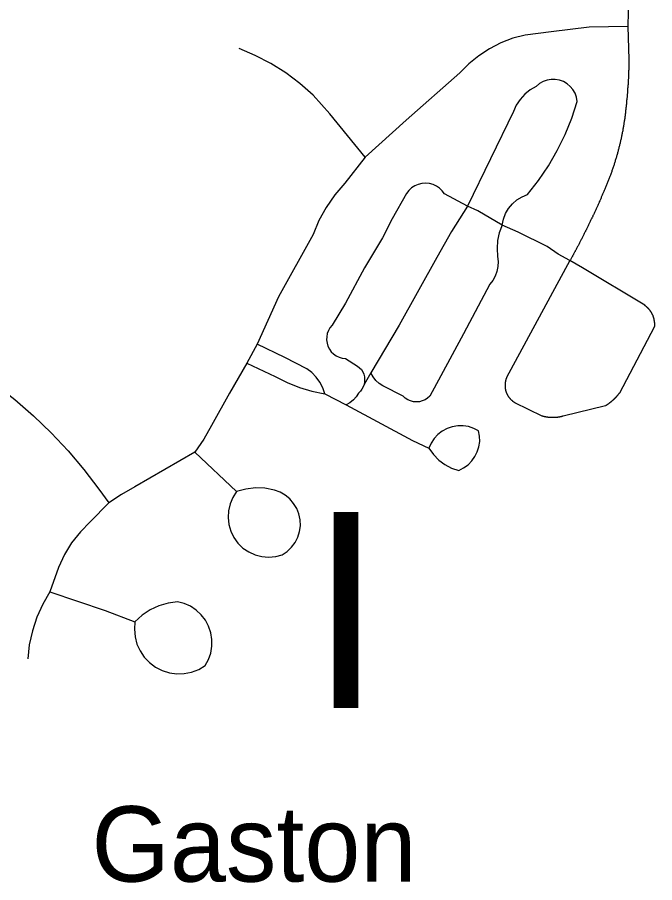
# Model space of a CAD drawing. Extents: x 1268485 to 1426702, y 514839 to 616766.
# Drawn here: x 1361028 to 1361721, y 560716 to 561658 of the extents above; entities that cross this region are included whole.
import ezdxf

# ---------------------------------------------------------------- set-up
doc = ezdxf.new("R2010")
doc.units = 0
doc.layers.add('Old_Level_22', color=7, linetype='Continuous')
doc.layers.add('Old_Level_35', color=7, linetype='Continuous')

msp = doc.modelspace()

# ---------------------------------------------------------------- linework, layer by layer
at = {"layer": 'Old_Level_35'}
for p, q in [((1361692.036, 561647.961), (1361693.164, 561611.872)), ((1361628.982, 561393.081), (1361559.982, 561265.744)), ((1361683.219, 561249.288), (1361721.153, 561321.005)), ((1361288.596, 561302.141), (1361277.421, 561281.481)), ((1361412.345, 561270.819), (1361404.963, 561258.208)), ((1361362.415, 561248.058), (1361385.483, 561236.062)), ((1361568.8, 561238.83), (1361598.532, 561224.169)), ((1361621.498, 561224.016), (1361667.635, 561235.294))]:
    msp.add_line(p, q, dxfattribs=at)
for points in [[(1361697.47, 561863.932), (1361696.752, 561785.756), (1361692.241, 561663.853), (1361692.036, 561647.961)], [(1361692.036, 561647.961), (1361649.795, 561647.038), (1361608.58, 561641.963), (1361580.283, 561638.477), (1361566.852, 561634.94), (1361553.728, 561629.916), (1361541.425, 561623.611), (1361529.737, 561616.024), (1361518.869, 561607.207), (1361509.13, 561597.313), (1361450.792, 561545.793), (1361406.091, 561505.501)], [(1361406.091, 561505.501), (1361367.541, 561552.663), (1361349.496, 561573.27), (1361335.143, 561585.933), (1361319.764, 561597.364), (1361303.462, 561607.566), (1361286.545, 561616.434), (1361268.911, 561623.867)], [(1361693.164, 561611.872), (1361693.164, 561611.359), (1361693.164, 561610.949), (1361693.164, 561610.436), (1361693.164, 561609.924), (1361693.164, 561609.514), (1361693.164, 561609.001), (1361693.164, 561608.489), (1361693.164, 561607.976), (1361693.164, 561607.566), (1361693.164, 561607.053), (1361693.164, 561606.541), (1361693.164, 561606.13), (1361693.164, 561605.618), (1361693.164, 561605.105), (1361692.959, 561604.643), (1361692.959, 561604.182), (1361692.959, 561603.67), (1361692.959, 561603.208), (1361692.959, 561602.695), (1361692.959, 561602.234), (1361692.959, 561601.773), (1361692.959, 561601.26), (1361692.959, 561600.799), (1361692.959, 561600.337), (1361692.856, 561599.825), (1361692.856, 561599.312), (1361692.856, 561598.851), (1361692.856, 561598.389), (1361692.856, 561597.877), (1361692.856, 561597.416), (1361692.856, 561596.954), (1361692.856, 561596.441), (1361692.754, 561595.929), (1361692.754, 561595.519), (1361692.754, 561595.006), (1361692.754, 561594.493), (1361692.754, 561594.083), (1361692.754, 561593.571), (1361692.651, 561593.058), (1361692.651, 561592.545), (1361692.651, 561592.135), (1361692.651, 561591.623), (1361692.651, 561591.11), (1361692.651, 561590.7), (1361692.549, 561590.187), (1361692.549, 561589.675), (1361692.549, 561589.264), (1361692.549, 561588.752), (1361692.549, 561588.239), (1361692.344, 561587.727), (1361692.344, 561587.316), (1361692.344, 561586.804), (1361692.344, 561586.291), (1361692.241, 561585.881), (1361692.241, 561585.368), (1361692.241, 561584.856), (1361692.241, 561584.395), (1361692.138, 561583.933), (1361692.138, 561583.42), (1361692.138, 561582.96), (1361692.138, 561582.498), (1361692.036, 561581.985), (1361692.036, 561581.524), (1361692.036, 561581.062), (1361691.831, 561580.55), (1361691.831, 561580.089), (1361691.831, 561579.576), (1361691.831, 561579.114), (1361691.728, 561578.602), (1361691.728, 561578.141), (1361691.728, 561577.679), (1361691.626, 561577.166), (1361691.626, 561576.705), (1361691.626, 561576.244), (1361691.523, 561575.731), (1361691.523, 561575.27), (1361691.523, 561574.757), (1361691.421, 561574.296), (1361691.421, 561573.835), (1361691.421, 561573.322), (1361691.216, 561572.86), (1361691.216, 561572.399), (1361691.216, 561571.887), (1361691.113, 561571.425), (1361691.113, 561570.964), (1361691.113, 561570.451), (1361691.011, 561569.99), (1361691.011, 561569.477), (1361690.908, 561569.016), (1361690.908, 561568.554), (1361690.908, 561568.042), (1361690.703, 561567.581), (1361690.703, 561567.068), (1361690.601, 561566.606), (1361690.601, 561566.145), (1361690.601, 561565.633), (1361690.498, 561565.171), (1361690.498, 561564.71), (1361690.396, 561564.197)], [(1361555.369, 561431.682), (1361556.702, 561438.039), (1361558.957, 561444.19), (1361562.238, 561449.829), (1361566.544, 561454.853), (1361571.363, 561459.211), (1361576.899, 561462.645), (1361582.846, 561465.105), (1361594.739, 561480.331), (1361605.607, 561496.273), (1361615.244, 561512.934), (1361623.754, 561530.209), (1361631.033, 561548.049), (1361636.979, 561566.35), (1361636.159, 561570.861), (1361634.519, 561575.168), (1361632.263, 561579.114), (1361629.393, 561582.6), (1361625.907, 561585.523), (1361621.908, 561587.829), (1361617.602, 561589.367), (1361613.091, 561590.187), (1361608.58, 561590.187), (1361604.171, 561589.367), (1361599.763, 561587.881), (1361595.867, 561585.625), (1361592.381, 561582.703), (1361585.716, 561578.858), (1361579.872, 561574.04), (1361574.849, 561568.452), (1361570.645, 561562.147), (1361567.467, 561555.226), (1361517.639, 561452.239)], [(1361690.396, 561564.197), (1361690.396, 561563.275), (1361690.293, 561562.249), (1361690.088, 561561.327), (1361690.088, 561560.301), (1361689.985, 561559.379), (1361689.883, 561558.353), (1361689.78, 561557.431), (1361689.575, 561556.456), (1361689.473, 561555.483), (1361689.473, 561554.508), (1361689.37, 561553.483), (1361689.268, 561552.56), (1361689.165, 561551.587), (1361688.96, 561550.612), (1361688.858, 561549.639), (1361688.755, 561548.664), (1361688.653, 561547.691), (1361688.345, 561546.768), (1361688.243, 561545.793), (1361688.14, 561544.82), (1361688.037, 561543.897), (1361687.832, 561542.872), (1361687.73, 561541.949), (1361687.525, 561540.924), (1361687.422, 561540.001), (1361687.217, 561539.078), (1361687.012, 561538.053), (1361686.91, 561537.13), (1361686.705, 561536.105), (1361686.5, 561535.182), (1361686.397, 561534.26), (1361686.089, 561533.234), (1361685.987, 561532.312), (1361685.782, 561531.389), (1361685.577, 561530.364), (1361685.372, 561529.441), (1361685.269, 561528.518), (1361684.962, 561527.493), (1361684.859, 561526.57), (1361684.654, 561525.647), (1361684.347, 561524.673), (1361684.141, 561523.699), (1361684.039, 561522.725), (1361683.731, 561521.802), (1361683.526, 561520.88), (1361683.219, 561519.854), (1361683.116, 561518.932), (1361682.911, 561518.009), (1361682.604, 561517.086), (1361682.399, 561516.113), (1361682.091, 561515.19), (1361681.886, 561514.165), (1361681.578, 561513.242), (1361681.373, 561512.319), (1361681.168, 561511.396), (1361680.861, 561510.422), (1361680.656, 561509.499), (1361680.348, 561508.576), (1361680.143, 561507.603), (1361679.835, 561506.68), (1361679.528, 561505.757), (1361679.22, 561504.835), (1361679.015, 561503.86), (1361678.708, 561502.938), (1361678.4, 561502.015), (1361678.092, 561501.041), (1361677.887, 561500.118), (1361677.477, 561499.196), (1361677.272, 561498.273), (1361676.965, 561497.401), (1361676.657, 561496.428), (1361676.349, 561495.505), (1361676.042, 561494.582), (1361675.734, 561493.608), (1361675.427, 561492.685), (1361675.119, 561491.814), (1361674.709, 561490.891), (1361674.504, 561489.917), (1361674.094, 561488.994), (1361673.786, 561488.123), (1361673.479, 561487.2), (1361673.171, 561486.226), (1361672.761, 561485.355), (1361672.453, 561484.432), (1361672.146, 561483.509), (1361671.736, 561482.637), (1361671.326, 561481.664), (1361671.018, 561480.792), (1361670.608, 561479.869), (1361670.403, 561478.998), (1361669.993, 561478.075), (1361669.583, 561477.203), (1361669.275, 561476.23), (1361668.865, 561475.358), (1361668.455, 561474.435), (1361668.147, 561473.564), (1361667.737, 561472.692), (1361667.327, 561471.77), (1361667.02, 561470.899)], [(1361406.091, 561505.501), (1361383.843, 561477.203), (1361373.077, 561464.644), (1361363.85, 561451.009), (1361355.853, 561436.552), (1361349.496, 561421.378), (1361311.767, 561353.609), (1361288.596, 561302.141)], [(1361517.639, 561452.239), (1361492.418, 561465.567), (1361489.957, 561468.899), (1361486.984, 561471.77), (1361483.601, 561474.077), (1361480.012, 561475.768), (1361476.014, 561476.896), (1361471.913, 561477.255), (1361467.914, 561476.948), (1361463.916, 561476.025), (1361460.122, 561474.384), (1361456.636, 561472.129), (1361453.663, 561469.309), (1361451.1, 561466.08), (1361435.413, 561438.449), (1361424.956, 561417.943), (1361405.271, 561385.392), (1361384.663, 561346.74), (1361370.104, 561322.697), (1361367.849, 561319.98), (1361366.106, 561317.007), (1361364.875, 561313.674), (1361364.26, 561310.24), (1361364.158, 561306.754), (1361364.67, 561303.319), (1361365.593, 561299.936), (1361367.233, 561296.809), (1361369.284, 561293.989), (1361371.745, 561291.581), (1361374.615, 561289.581), (1361377.896, 561288.043), (1361381.28, 561287.069), (1361384.663, 561286.71), (1361397.889, 561278.355), (1361400.144, 561276.56), (1361401.99, 561274.459), (1361403.528, 561272.049), (1361404.655, 561269.435), (1361405.373, 561266.667), (1361405.578, 561263.796), (1361405.476, 561260.976), (1361404.963, 561258.208)], [(1361667.02, 561470.899), (1361666.61, 561470.078), (1361666.199, 561469.258), (1361665.892, 561468.438), (1361665.584, 561467.618), (1361665.277, 561466.798), (1361664.867, 561465.977), (1361664.456, 561465.26), (1361664.251, 561464.439), (1361663.841, 561463.619), (1361663.534, 561462.799), (1361663.124, 561461.979), (1361662.919, 561461.209), (1361662.508, 561460.441), (1361662.098, 561459.621), (1361661.791, 561458.8), (1361661.381, 561457.98), (1361660.971, 561457.211), (1361660.766, 561456.442), (1361660.355, 561455.622), (1361660.048, 561454.802), (1361659.638, 561453.982), (1361659.228, 561453.212), (1361658.92, 561452.444), (1361658.51, 561451.624), (1361658.202, 561450.803), (1361657.895, 561449.983), (1361657.485, 561449.266), (1361657.075, 561448.445), (1361656.767, 561447.625), (1361656.357, 561446.856), (1361656.049, 561446.087), (1361655.639, 561445.267), (1361655.229, 561444.447), (1361654.922, 561443.677), (1361654.511, 561442.857), (1361654.101, 561442.089), (1361653.794, 561441.319), (1361653.384, 561440.499), (1361652.974, 561439.679), (1361652.666, 561438.961), (1361652.256, 561438.141), (1361651.846, 561437.321), (1361651.538, 561436.552), (1361651.128, 561435.732), (1361650.718, 561435.014), (1361650.41, 561434.194), (1361650, 561433.374), (1361649.59, 561432.605), (1361649.283, 561431.836), (1361648.873, 561431.067), (1361648.462, 561430.247), (1361648.155, 561429.426), (1361647.745, 561428.709), (1361647.335, 561427.888), (1361647.027, 561427.12), (1361646.514, 561426.3), (1361646.104, 561425.582), (1361645.797, 561424.762), (1361645.387, 561423.992), (1361644.977, 561423.172), (1361644.669, 561422.455), (1361644.259, 561421.634), (1361643.849, 561420.866), (1361643.336, 561420.046), (1361643.029, 561419.328), (1361642.618, 561418.508), (1361642.208, 561417.738), (1361641.901, 561416.918), (1361641.388, 561416.2), (1361640.978, 561415.38), (1361640.67, 561414.612), (1361640.26, 561413.792), (1361639.85, 561413.074), (1361639.338, 561412.305), (1361639.03, 561411.484), (1361638.62, 561410.767), (1361638.21, 561409.946), (1361637.8, 561409.178), (1361637.39, 561408.46), (1361636.979, 561407.64), (1361636.672, 561406.871), (1361636.159, 561406.102), (1361635.749, 561405.333), (1361635.339, 561404.564), (1361634.826, 561403.795), (1361634.519, 561403.026), (1361634.109, 561402.257), (1361633.596, 561401.488), (1361633.289, 561400.668), (1361632.878, 561399.951), (1361632.366, 561399.181), (1361631.956, 561398.361), (1361631.648, 561397.643), (1361631.135, 561396.875), (1361630.725, 561396.105), (1361630.213, 561395.337), (1361629.905, 561394.568), (1361629.495, 561393.799), (1361628.982, 561393.081)], [(1361517.639, 561452.239), (1361500.21, 561424.864), (1361484.216, 561396.515), (1361443, 561322.697), (1361412.345, 561270.819)], [(1361555.369, 561431.682), (1361528.917, 561447.113), (1361517.639, 561452.239)], [(1361555.369, 561431.682), (1361552.088, 561423.48), (1361550.242, 561414.919), (1361549.627, 561406.102), (1361550.242, 561397.387), (1361550.858, 561392.004), (1361550.653, 561386.622), (1361549.525, 561381.291), (1361547.577, 561376.318), (1361545.014, 561371.551), (1361541.733, 561367.296), (1361513.333, 561313.264), (1361488.522, 561267.794), (1361476.526, 561245.495), (1361473.963, 561243.393), (1361471.297, 561241.65), (1361468.222, 561240.368), (1361465.146, 561239.548), (1361461.865, 561239.292), (1361458.584, 561239.548), (1361455.508, 561240.368), (1361452.535, 561241.65), (1361449.767, 561243.393), (1361447.409, 561245.495), (1361425.366, 561256.824), (1361421.367, 561259.49), (1361417.779, 561262.771), (1361414.703, 561266.564), (1361412.345, 561270.819)], [(1361628.982, 561393.081), (1361616.269, 561400.001), (1361604.376, 561408.511), (1361572.593, 561423.942), (1361555.369, 561431.682)], [(1361710.388, 561344.432), (1361642.618, 561385.135), (1361628.982, 561393.081)], [(1361721.153, 561321.005), (1361721.153, 561321.261), (1361721.153, 561321.569), (1361721.256, 561321.826), (1361721.256, 561322.082), (1361721.256, 561322.389), (1361721.256, 561322.646), (1361721.256, 561322.851), (1361721.256, 561323.209), (1361721.256, 561323.414), (1361721.256, 561323.774), (1361721.256, 561323.979), (1361721.256, 561324.235), (1361721.256, 561324.542), (1361721.256, 561324.799), (1361721.256, 561325.107), (1361721.256, 561325.362), (1361721.153, 561325.619), (1361721.153, 561325.927), (1361721.153, 561326.183), (1361721.153, 561326.439), (1361721.153, 561326.747), (1361721.051, 561327.003), (1361721.051, 561327.26), (1361721.051, 561327.567), (1361720.846, 561327.823), (1361720.846, 561328.08), (1361720.846, 561328.387), (1361720.743, 561328.643), (1361720.743, 561328.9), (1361720.641, 561329.208), (1361720.641, 561329.463), (1361720.538, 561329.669), (1361720.538, 561329.925), (1361720.333, 561330.233), (1361720.231, 561330.489), (1361720.231, 561330.745), (1361720.128, 561331.001), (1361720.128, 561331.258), (1361720.026, 561331.566), (1361719.923, 561331.822), (1361719.923, 561332.078), (1361719.718, 561332.334), (1361719.615, 561332.539), (1361719.513, 561332.796), (1361719.41, 561333.052), (1361719.41, 561333.309), (1361719.205, 561333.565), (1361719.103, 561333.821), (1361719, 561334.077), (1361718.898, 561334.334), (1361718.795, 561334.539), (1361718.59, 561334.795), (1361718.488, 561335.052), (1361718.385, 561335.307), (1361718.283, 561335.564), (1361718.078, 561335.82), (1361717.975, 561336.077), (1361717.873, 561336.23), (1361717.77, 561336.487), (1361717.667, 561336.743), (1361717.462, 561337), (1361717.257, 561337.205), (1361717.155, 561337.46), (1361716.95, 561337.666), (1361716.847, 561337.871), (1361716.745, 561338.127), (1361716.54, 561338.332), (1361716.335, 561338.588), (1361716.232, 561338.793), (1361716.027, 561338.998), (1361715.925, 561339.203), (1361715.719, 561339.46), (1361715.514, 561339.614), (1361715.412, 561339.87), (1361715.207, 561340.075), (1361715.002, 561340.229), (1361714.899, 561340.485), (1361714.592, 561340.69), (1361714.489, 561340.896), (1361714.284, 561341.049), (1361714.079, 561341.254), (1361713.874, 561341.511), (1361713.771, 561341.664), (1361713.464, 561341.869), (1361713.259, 561342.074), (1361713.156, 561342.228), (1361712.849, 561342.433), (1361712.746, 561342.638), (1361712.541, 561342.741), (1361712.234, 561342.946), (1361712.131, 561343.151), (1361711.926, 561343.304), (1361711.618, 561343.51), (1361711.413, 561343.612), (1361711.208, 561343.817), (1361711.003, 561344.022), (1361710.798, 561344.125), (1361710.491, 561344.33), (1361710.388, 561344.432)], [(1360914.889, 561309.83), (1360940.725, 561298.193), (1360981.53, 561273.689), (1361003.471, 561258.31), (1361024.796, 561241.804), (1361044.994, 561224.272), (1361064.372, 561205.664), (1361082.724, 561186.132), (1361100.051, 561165.679), (1361116.25, 561144.353), (1361127.22, 561129.384)], [(1361362.415, 561248.058), (1361360.159, 561254.569), (1361356.878, 561260.771), (1361352.88, 561266.307), (1361348.164, 561271.331), (1361342.627, 561275.484), (1361318.636, 561287.582), (1361288.596, 561302.141)], [(1361277.421, 561281.481), (1361258.453, 561248.93), (1361238.768, 561213.763), (1361230.464, 561198.743), (1361220.724, 561184.543)], [(1361277.421, 561281.481), (1361308.281, 561266.923), (1361321.097, 561260.463), (1361334.528, 561255.081), (1361348.266, 561250.929), (1361362.415, 561248.058)], [(1361559.982, 561265.744), (1361559.88, 561265.436), (1361559.88, 561265.18), (1361559.777, 561264.872), (1361559.675, 561264.564), (1361559.47, 561264.309), (1361559.367, 561264.001), (1361559.265, 561263.693), (1361559.265, 561263.386), (1361559.162, 561263.129), (1361558.957, 561262.822), (1361558.957, 561262.514), (1361558.855, 561262.206), (1361558.855, 561261.899), (1361558.752, 561261.54), (1361558.752, 561261.233), (1361558.65, 561260.976), (1361558.65, 561260.668), (1361558.547, 561260.361), (1361558.547, 561260.053), (1361558.547, 561259.746), (1361558.342, 561259.438), (1361558.342, 561259.131), (1361558.342, 561258.823), (1361558.342, 561258.515), (1361558.342, 561258.208), (1361558.342, 561257.9), (1361558.342, 561257.542), (1361558.342, 561257.234), (1361558.342, 561256.927), (1361558.342, 561256.619), (1361558.342, 561256.312), (1361558.342, 561256.004), (1361558.342, 561255.696), (1361558.342, 561255.389), (1361558.342, 561255.081), (1361558.547, 561254.774), (1361558.547, 561254.414), (1361558.547, 561254.107), (1361558.65, 561253.851), (1361558.65, 561253.543), (1361558.752, 561253.236), (1361558.752, 561252.928), (1361558.855, 561252.621), (1361558.855, 561252.313), (1361558.957, 561252.005), (1361558.957, 561251.698), (1361559.162, 561251.441), (1361559.265, 561251.134), (1361559.367, 561250.826), (1361559.367, 561250.518), (1361559.47, 561250.263), (1361559.675, 561249.955), (1361559.777, 561249.647), (1361559.88, 561249.391), (1361559.982, 561249.083), (1361560.085, 561248.775), (1361560.29, 561248.52), (1361560.393, 561248.212), (1361560.495, 561247.955), (1361560.598, 561247.648), (1361560.7, 561247.392), (1361560.905, 561247.084), (1361561.008, 561246.827), (1361561.11, 561246.572), (1361561.418, 561246.264), (1361561.52, 561246.007), (1361561.623, 561245.751), (1361561.828, 561245.495), (1361562.033, 561245.239), (1361562.135, 561244.982), (1361562.341, 561244.674), (1361562.546, 561244.419), (1361562.751, 561244.213), (1361562.853, 561243.957), (1361563.161, 561243.752), (1361563.366, 561243.496), (1361563.468, 561243.239), (1361563.776, 561242.983), (1361563.878, 561242.726), (1361564.083, 561242.573), (1361564.391, 561242.316), (1361564.596, 561242.111), (1361564.801, 561241.855), (1361565.006, 561241.701), (1361565.211, 561241.445), (1361565.519, 561241.24), (1361565.724, 561241.086), (1361566.031, 561240.83), (1361566.134, 561240.625), (1361566.339, 561240.42), (1361566.647, 561240.266), (1361566.852, 561240.061), (1361567.159, 561239.856), (1361567.364, 561239.702), (1361567.672, 561239.497), (1361567.877, 561239.292), (1361568.287, 561239.19), (1361568.492, 561238.985), (1361568.8, 561238.83)], [(1361404.963, 561258.208), (1361404.04, 561255.645), (1361402.605, 561253.184), (1361400.965, 561250.929), (1361399.017, 561248.981), (1361396.453, 561244.982), (1361393.275, 561241.445), (1361389.584, 561238.42), (1361385.483, 561236.062)], [(1361667.635, 561235.294), (1361667.84, 561235.396), (1361668.045, 561235.499), (1361668.25, 561235.601), (1361668.352, 561235.755), (1361668.66, 561235.857), (1361668.763, 561235.96), (1361668.865, 561236.062), (1361669.173, 561236.165), (1361669.275, 561236.319), (1361669.48, 561236.421), (1361669.583, 561236.575), (1361669.89, 561236.677), (1361669.993, 561236.729), (1361670.095, 561236.882), (1361670.403, 561236.985), (1361670.505, 561237.139), (1361670.711, 561237.242), (1361670.916, 561237.395), (1361671.018, 561237.498), (1361671.223, 561237.6), (1361671.326, 561237.754), (1361671.531, 561237.857), (1361671.736, 561238.01), (1361671.838, 561238.113), (1361672.146, 561238.267), (1361672.248, 561238.369), (1361672.351, 561238.523), (1361672.659, 561238.625), (1361672.761, 561238.728), (1361672.864, 561238.882), (1361673.171, 561238.985), (1361673.274, 561239.19), (1361673.376, 561239.292), (1361673.581, 561239.446), (1361673.786, 561239.548), (1361673.889, 561239.702), (1361674.094, 561239.805), (1361674.299, 561239.958), (1361674.401, 561240.112), (1361674.607, 561240.266), (1361674.709, 561240.368), (1361674.914, 561240.523), (1361675.119, 561240.625), (1361675.222, 561240.83), (1361675.427, 561240.933), (1361675.529, 561241.086), (1361675.734, 561241.189), (1361675.837, 561241.394), (1361676.042, 561241.496), (1361676.144, 561241.65), (1361676.349, 561241.753), (1361676.452, 561241.958), (1361676.657, 561242.06), (1361676.76, 561242.163), (1361676.965, 561242.368), (1361677.17, 561242.521), (1361677.272, 561242.624), (1361677.375, 561242.829), (1361677.58, 561242.931), (1361677.785, 561243.086), (1361677.887, 561243.239), (1361677.99, 561243.393), (1361678.092, 561243.547), (1361678.4, 561243.701), (1361678.503, 561243.803), (1361678.605, 561244.008), (1361678.708, 561244.111), (1361678.913, 561244.316), (1361679.118, 561244.419), (1361679.22, 561244.624), (1361679.425, 561244.726), (1361679.528, 561244.931), (1361679.63, 561245.085), (1361679.733, 561245.239), (1361680.04, 561245.392), (1361680.143, 561245.546), (1361680.245, 561245.7), (1361680.348, 561245.854), (1361680.451, 561246.007), (1361680.656, 561246.212), (1361680.758, 561246.315), (1361680.861, 561246.52), (1361681.168, 561246.674), (1361681.271, 561246.827), (1361681.373, 561246.982), (1361681.476, 561247.135), (1361681.578, 561247.289), (1361681.783, 561247.494), (1361681.886, 561247.648), (1361681.988, 561247.802), (1361682.091, 561247.955), (1361682.296, 561248.109), (1361682.399, 561248.315), (1361682.501, 561248.417), (1361682.604, 561248.622), (1361682.911, 561248.827), (1361683.014, 561248.981), (1361683.116, 561249.135), (1361683.219, 561249.288)], [(1361385.483, 561236.062), (1361457.661, 561197.462), (1361475.603, 561188.9), (1361480.422, 561181.98), (1361486.164, 561175.982), (1361492.828, 561171.061), (1361500.21, 561167.319), (1361508.207, 561164.807), (1361513.333, 561167.524), (1361518.152, 561170.958), (1361522.15, 561175.059), (1361525.534, 561179.775), (1361528.097, 561184.953), (1361529.84, 561190.49), (1361530.763, 561196.231), (1361530.66, 561202.024), (1361529.635, 561207.765), (1361524.406, 561210.585), (1361518.767, 561212.43), (1361512.923, 561213.353), (1361506.874, 561213.301), (1361500.825, 561212.328), (1361495.288, 561210.328), (1361489.957, 561207.457), (1361485.343, 561203.767), (1361481.242, 561199.358), (1361477.962, 561194.334), (1361475.603, 561188.9)], [(1361598.532, 561224.169), (1361598.737, 561224.118), (1361599.045, 561224.067), (1361599.25, 561224.016), (1361599.352, 561223.913), (1361599.66, 561223.862), (1361599.865, 561223.862), (1361600.173, 561223.811), (1361600.378, 561223.759), (1361600.48, 561223.708), (1361600.788, 561223.606), (1361600.993, 561223.554), (1361601.3, 561223.503), (1361601.505, 561223.503), (1361601.711, 561223.452), (1361601.916, 561223.401), (1361602.121, 561223.298), (1361602.326, 561223.298), (1361602.633, 561223.246), (1361602.838, 561223.196), (1361603.146, 561223.196), (1361603.351, 561223.144), (1361603.453, 561223.041), (1361603.761, 561223.041), (1361603.966, 561222.991), (1361604.274, 561222.991), (1361604.479, 561222.939), (1361604.786, 561222.939), (1361604.991, 561222.888), (1361605.094, 561222.888), (1361605.401, 561222.836), (1361605.607, 561222.836), (1361605.914, 561222.734), (1361606.119, 561222.734), (1361606.427, 561222.734), (1361606.632, 561222.683), (1361606.734, 561222.683), (1361607.042, 561222.683), (1361607.247, 561222.683), (1361607.452, 561222.631), (1361607.76, 561222.631), (1361607.965, 561222.631), (1361608.272, 561222.631), (1361608.477, 561222.58), (1361608.58, 561222.58), (1361608.887, 561222.58), (1361609.092, 561222.58), (1361609.4, 561222.58), (1361609.605, 561222.58), (1361609.913, 561222.58), (1361610.118, 561222.58), (1361610.425, 561222.58), (1361610.528, 561222.58), (1361610.733, 561222.58), (1361611.04, 561222.58), (1361611.245, 561222.58), (1361611.45, 561222.58), (1361611.758, 561222.58), (1361611.963, 561222.58), (1361612.271, 561222.58), (1361612.373, 561222.631), (1361612.578, 561222.631), (1361612.886, 561222.631), (1361613.091, 561222.631), (1361613.398, 561222.683), (1361613.604, 561222.683), (1361613.911, 561222.683), (1361614.116, 561222.683), (1361614.219, 561222.734), (1361614.526, 561222.734), (1361614.731, 561222.836), (1361615.039, 561222.836), (1361615.244, 561222.836), (1361615.552, 561222.888), (1361615.757, 561222.888), (1361615.859, 561222.939), (1361616.167, 561222.939), (1361616.372, 561222.991), (1361616.577, 561222.991), (1361616.884, 561223.041), (1361617.089, 561223.041), (1361617.397, 561223.144), (1361617.5, 561223.196), (1361617.705, 561223.196), (1361618.012, 561223.246), (1361618.217, 561223.298), (1361618.525, 561223.298), (1361618.73, 561223.401), (1361619.037, 561223.452), (1361619.14, 561223.503), (1361619.345, 561223.503), (1361619.653, 561223.554), (1361619.858, 561223.606), (1361620.165, 561223.708), (1361620.37, 561223.759), (1361620.473, 561223.811), (1361620.78, 561223.862), (1361620.985, 561223.913), (1361621.293, 561224.016), (1361621.498, 561224.016)], [(1361220.724, 561184.543), (1361155.62, 561146.814), (1361140.958, 561138.663), (1361127.22, 561129.384)], [(1361220.724, 561184.543), (1361266.245, 561141.687), (1361262.144, 561135.331), (1361259.171, 561128.359), (1361257.326, 561120.977), (1361256.915, 561113.39), (1361257.736, 561105.854), (1361259.889, 561098.575), (1361263.272, 561091.808), (1361267.578, 561085.606), (1361273.115, 561080.377), (1361279.369, 561076.071), (1361286.238, 561072.943), (1361293.62, 561070.995), (1361301.104, 561070.38), (1361308.794, 561071.047), (1361315.97, 561072.995), (1361321.404, 561076.634), (1361326.018, 561081.145), (1361329.914, 561086.323), (1361332.785, 561092.065), (1361334.733, 561098.267), (1361335.655, 561104.624), (1361335.348, 561111.083), (1361334.015, 561117.389), (1361331.657, 561123.438), (1361328.274, 561128.923), (1361324.173, 561133.793), (1361319.149, 561137.945), (1361313.51, 561141.123), (1361307.461, 561143.379), (1361297.106, 561145.378), (1361286.751, 561145.737), (1361276.395, 561144.506), (1361266.245, 561141.687)], [(1361127.22, 561129.384), (1361106.715, 561108.982), (1361096.155, 561098.114), (1361086.62, 561086.118), (1361078.725, 561073.148), (1361072.369, 561059.307), (1361062.834, 561032.702)], [(1361062.834, 561032.702), (1361055.144, 561019.271), (1361048.89, 561005.071), (1361043.969, 560990.307), (1361040.585, 560975.185), (1361038.843, 560959.755)], [(1361062.834, 561032.702), (1361123.119, 561012.3), (1361155.62, 561000.047), (1361155.005, 560991.948), (1361155.722, 560983.797), (1361157.773, 560975.851), (1361161.156, 560968.418), (1361165.77, 560961.703), (1361171.409, 560955.756), (1361177.97, 560950.886), (1361185.25, 560947.144), (1361193.042, 560944.683), (1361201.141, 560943.555), (1361209.241, 560943.812), (1361217.238, 560945.401), (1361225.03, 560948.323), (1361232.002, 560952.424), (1361235.59, 560958.986), (1361238.051, 560966.009), (1361239.281, 560973.391), (1361239.383, 560980.824), (1361238.153, 560988.206), (1361235.795, 560995.229), (1361232.207, 561001.79), (1361227.798, 561007.737), (1361222.262, 561012.812), (1361216.008, 561016.913), (1361209.241, 561019.989), (1361201.961, 561021.885), (1361191.606, 561020.45), (1361181.661, 561017.426), (1361172.126, 561013.017), (1361163.412, 561007.122), (1361155.62, 561000.047)]]:
    msp.add_lwpolyline(points, dxfattribs=at)

# ---------------------------------------------------------------- texts
at = {"layer": 'Old_Level_22'}
msp.add_text('I', height=213.254, dxfattribs=at).set_placement((1361345.695, 560906.261))
msp.add_text('Gaston', height=82.0208, rotation=0.000019, dxfattribs=at).set_placement((1361108.31, 560717.375))

doc.saveas('drawing.dxf')
